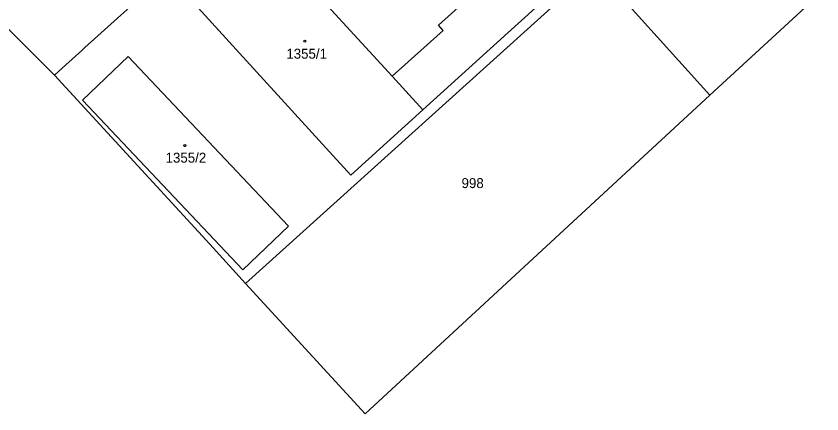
# Model space of a CAD drawing. Extents: x -735249 to -729401, y -1124843 to -1121828.
# Drawn here: x -733146.7 to -733008.8, y -1124478.9 to -1124410.9 of the extents above; entities that cross this region are included whole.
import ezdxf

# ---------------------------------------------------------------- set-up
doc = ezdxf.new("R2010")
doc.units = 0
for name, color, linetype in [('Vrstva 1', 7, 'Continuous'), ('Vrstva 13', 7, 'Continuous'), ('Vrstva 18', 7, 'Continuous'), ('Vrstva 19', 7, 'Continuous'), ('Vrstva 25', 7, 'Continuous'), ('Vrstva 4', 7, 'Continuous')]:
    doc.layers.add(name, color=color, linetype=linetype)

msp = doc.modelspace()

# ---------------------------------------------------------------- linework, layer by layer
at = {"layer": 'Vrstva 1'}
for points in [[(-733105.97, -1124390.2), (-733134.93, -1124416.29)], [(-733047.59, -1124402.66), (-733107.45, -1124456.61)], [(-733047.59, -1124402.66), (-733027.97, -1124424.41)], [(-733138.19, -1124419.24), (-733135.48, -1124416.79)], [(-733135.48, -1124416.79), (-733134.93, -1124416.29)], [(-733127.55, -1124417.84), (-733135.37, -1124425.28)], [(-733107.92, -1124454.27), (-733100.08, -1124446.84), (-733127.55, -1124417.84)], [(-733140.12, -1124421), (-733138.19, -1124419.24)], [(-733135.37, -1124425.28), (-733107.92, -1124454.27)]]:
    msp.add_lwpolyline(points, dxfattribs=at)
at = {"layer": 'Vrstva 13'}
for points in [[(-733156.18, -1124404.97), (-733140.12, -1124421)], [(-733027.97, -1124424.41), (-733008.82, -1124406.73)], [(-733140.12, -1124421), (-733113.58, -1124449.93)], [(-733086.98, -1124478.92), (-733027.97, -1124424.41)], [(-733113.58, -1124449.93), (-733107.45, -1124456.61)], [(-733107.45, -1124456.61), (-733086.98, -1124478.92)]]:
    msp.add_lwpolyline(points, dxfattribs=at)
at = {"layer": 'Vrstva 25'}
for centre in [(-733097.3, -1124415.21), (-733117.84, -1124433.05)]:
    msp.add_circle(centre, 0.175, dxfattribs=at)
at = {"layer": 'Vrstva 4'}
for points in [[(-733104.42, -1124397.14), (-733082.35, -1124421.19)], [(-733074.45, -1124412.47), (-733061.02, -1124400.36)], [(-733051.45, -1124403.69), (-733062.57, -1124413.75)], [(-733093.06, -1124434.12), (-733116.74, -1124408.2)], [(-733073.64, -1124413.36), (-733074.45, -1124412.47)], [(-733082.35, -1124421.19), (-733073.64, -1124413.36)], [(-733062.57, -1124413.75), (-733077.11, -1124426.91)], [(-733077.11, -1124426.91), (-733082.35, -1124421.19)], [(-733077.11, -1124426.91), (-733089.44, -1124438.08)], [(-733089.44, -1124438.08), (-733093.06, -1124434.12)]]:
    msp.add_lwpolyline(points, dxfattribs=at)

# ---------------------------------------------------------------- texts
at = {"layer": 'Vrstva 18'}
msp.add_text('998', height=1.7, dxfattribs=at).set_placement((-733070.48, -1124440.31))
at = {"layer": 'Vrstva 19'}
for s, p in [('1355/1', (-733100.468, -1124418.19)), ('1355/2', (-733121.128, -1124435.97))]:
    msp.add_text(s, height=1.7, dxfattribs=at).set_placement(p)

doc.saveas('drawing.dxf')
